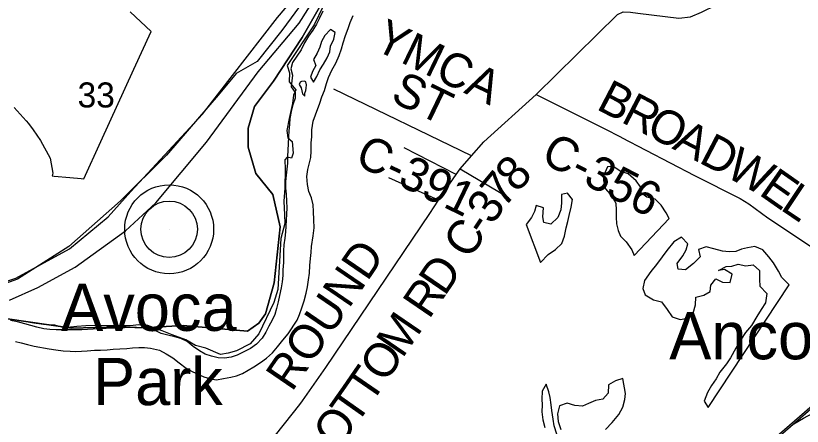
# Model space of a CAD drawing. Extents: x 0 to 34, y 0 to 22.
# Drawn here: x 4.86 to 5.518, y 17.901 to 18.244 of the extents above; entities that cross this region are included whole.
import ezdxf

# ---------------------------------------------------------------- set-up
doc = ezdxf.new("R2010")
doc.units = 0
for name, color, linetype in [('GM_X_City_Street', 7, 'Continuous'), ('GM_X_Corporation', 7, 'Continuous'), ('GM_X_County_Road', 7, 'Continuous'), ('GM_X_County_Road_Text', 7, 'Continuous'), ('GM_X_Major_River', 7, 'Continuous'), ('GM_X_Minor_Lake', 7, 'Continuous'), ('GM_X_Rail_Line', 7, 'Continuous'), ('GM_X_Section', 7, 'Continuous'), ('GM_X_Section_Text', 7, 'Continuous'), ('GM_X_Township_Road', 7, 'Continuous'), ('GM_X_Unincorporated', 7, 'Continuous'), ('GM_X_Unincorporated_Location', 7, 'Continuous'), ('GM_X_Unincorporated_Text', 7, 'Continuous'), ('GM_X_US_Route', 7, 'Continuous')]:
    doc.layers.add(name, color=color, linetype=linetype)

msp = doc.modelspace()

# ---------------------------------------------------------------- linework, layer by layer
at = {"layer": 'GM_X_City_Street'}
msp.add_lwpolyline([(4.85852, 18.16738), (4.86878, 18.15616), (4.87071, 18.15405), (4.87452, 18.14865), (4.88062, 18.13982), (4.88879, 18.125), (4.89093, 18.11244), (4.89044, 18.11015), (4.89198, 18.10996), (4.90512, 18.10876), (4.91467, 18.10789), (4.91694, 18.10768), (4.93125, 18.13898), (4.95882, 18.19928), (4.97328, 18.23091), (4.95578, 18.24727)], dxfattribs=at)
at = {"layer": 'GM_X_Corporation'}
for points in [[(5.11732, 18.25739), (5.09962, 18.22586), (5.0755, 18.1894), (5.05964, 18.16806), (5.05452, 18.14999), (5.05439, 18.13404), (5.06073, 18.1122), (5.07498, 18.09447), (5.08115, 18.0675), (5.07627, 18.02075), (5.069, 17.99497), (5.06343, 17.98698), (5.05392, 17.98025), (5.00015, 17.98498), (4.96668, 17.98318), (4.94525, 17.98405), (4.90687, 17.98298), (4.8532, 17.99074)], [(4.8532, 17.99074), (4.90687, 17.98298), (4.94525, 17.98405), (4.96668, 17.98318), (5.00015, 17.98498), (5.05392, 17.98025), (5.06343, 17.98698), (5.069, 17.99497), (5.07627, 18.02075), (5.08115, 18.0675), (5.07498, 18.09447), (5.06073, 18.1122), (5.05439, 18.13404), (5.05452, 18.14999), (5.05964, 18.16806), (5.0755, 18.1894), (5.09962, 18.22586), (5.11732, 18.25739)]]:
    msp.add_lwpolyline(points, dxfattribs=at)
at = {"layer": 'GM_X_County_Road'}
for p, q in [((5.24125, 18.12694), (5.12619, 18.1827)), ((5.04989, 17.8593), (5.09757, 17.91914))]:
    msp.add_line(p, q, dxfattribs=at)
for points in [[(5.29536, 18.17829), (5.36331, 18.24503), (5.36811, 18.2472), (5.37418, 18.24704), (5.38054, 18.24617), (5.41466, 18.24185), (5.42457, 18.24313), (5.43359, 18.24708), (5.44627, 18.25304), (5.46894, 18.2713), (5.4897, 18.28181), (5.51925, 18.29438)], [(5.09757, 17.91914), (5.09996, 17.92214), (5.11946, 17.94998), (5.20627, 18.07861), (5.21373, 18.08988), (5.22841, 18.11143), (5.23186, 18.11613), (5.24125, 18.12694), (5.25146, 18.1387), (5.29536, 18.17829)], [(5.29536, 18.17829), (5.35232, 18.14968), (5.36637, 18.1424), (5.36681, 18.14217)], [(5.36681, 18.14217), (5.42781, 18.11054), (5.46603, 18.09114), (5.47331, 18.08678), (5.48915, 18.07517), (5.58674, 18.01019), (5.70098, 17.93549), (5.74401, 17.90733), (5.81185, 17.86296)]]:
    msp.add_lwpolyline(points, dxfattribs=at)
at = {"layer": 'GM_X_Major_River'}
for points in [[(5.11699, 18.24778), (5.11417, 18.24196), (5.11156, 18.23709), (5.10838, 18.23204), (5.10501, 18.22681), (5.10163, 18.22139), (5.09881, 18.21557), (5.09525, 18.21034), (5.09149, 18.20493), (5.09001, 18.19964), (5.09138, 18.19428), (5.09105, 18.18954), (5.09034, 18.18461), (5.09362, 18.17977), (5.09367, 18.17502), (5.09181, 18.16955), (5.09032, 18.16389), (5.0894, 18.15821), (5.08888, 18.15309), (5.08854, 18.14778), (5.08821, 18.14284), (5.08786, 18.13715), (5.08769, 18.13126), (5.08737, 18.12652), (5.0872, 18.12081), (5.08687, 18.11588), (5.08616, 18.11077), (5.08562, 18.10508), (5.08566, 18.09975), (5.08609, 18.09499), (5.08649, 18.08908), (5.08671, 18.08337), (5.08656, 18.07824), (5.08623, 18.07312), (5.08557, 18.06325), (5.08504, 18.05813), (5.08431, 18.05244)], [(5.10358, 18.10972), (5.10432, 18.1156), (5.10687, 18.12542), (5.10722, 18.13092), (5.10703, 18.13777), (5.10755, 18.1427), (5.10772, 18.14859), (5.10888, 18.15597), (5.11073, 18.16125), (5.11443, 18.17103), (5.11609, 18.17612), (5.11833, 18.18158), (5.12001, 18.18724), (5.12167, 18.19232), (5.1245, 18.19852), (5.1277, 18.20433), (5.13054, 18.21072), (5.13241, 18.21637), (5.13387, 18.22127), (5.13595, 18.22749), (5.1382, 18.23332), (5.13986, 18.23841), (5.1423, 18.24424)], [(5.12319, 18.23259), (5.11849, 18.22739), (5.11589, 18.22252), (5.11442, 18.21762), (5.11201, 18.21274), (5.1092, 18.20749), (5.11095, 18.20231), (5.10816, 18.19744), (5.10669, 18.19254), (5.10904, 18.18848)], [(5.10904, 18.18848), (5.11184, 18.19335), (5.11446, 18.19879), (5.11744, 18.20366), (5.12062, 18.20889), (5.12266, 18.21378), (5.12317, 18.21852), (5.126, 18.22434), (5.1271, 18.23001), (5.12319, 18.23259)], [(5.09804, 18.1884), (5.09704, 18.18653), (5.09886, 18.18381), (5.09936, 18.18133), (5.09985, 18.17884), (5.1017, 18.17689)], [(5.1017, 18.17689), (5.10195, 18.17936), (5.10258, 18.18143), (5.10302, 18.18351), (5.1031, 18.18617), (5.1026, 18.18866), (5.10148, 18.18945), (5.099, 18.18894), (5.09804, 18.1884)], [(4.85971, 17.97163), (4.86461, 17.97055), (4.86969, 17.96908), (4.87534, 17.96779), (4.8878, 17.96555), (4.89346, 17.96463), (4.89951, 17.9639), (4.90538, 17.96355), (4.91012, 17.96342), (4.91962, 17.96393), (4.92589, 17.96433), (4.93083, 17.96457), (4.93652, 17.9648), (4.94147, 17.96524), (4.94717, 17.96565), (4.95287, 17.96588), (4.95762, 17.96632), (4.96295, 17.96675), (4.96768, 17.96662), (4.97279, 17.9661), (4.98033, 17.96456), (4.98593, 17.96137), (4.99134, 17.95799), (4.99672, 17.95385), (5.00248, 17.94952), (5.00752, 17.94672), (5.01726, 17.94227), (5.02289, 17.94041), (5.028, 17.9397), (5.03372, 17.94068), (5.03982, 17.94185), (5.04459, 17.94305), (5.04958, 17.94501), (5.0544, 17.94773), (5.05923, 17.95064), (5.06464, 17.95411), (5.06986, 17.95777), (5.07473, 17.9622), (5.07904, 17.96722), (5.08338, 17.9728), (5.08789, 17.97819), (5.09542, 17.9894), (5.09745, 17.99429), (5.09932, 17.99975), (5.10139, 18.00578), (5.10289, 18.0122), (5.10399, 18.01731), (5.10492, 18.02337), (5.10564, 18.02886), (5.10601, 18.03513), (5.10656, 18.04119), (5.10708, 18.04612), (5.10741, 18.05106), (5.10881, 18.06015), (5.10957, 18.06678), (5.10938, 18.07344), (5.10919, 18.08029), (5.10878, 18.08582), (5.10743, 18.09175), (5.10512, 18.09713), (5.10415, 18.10305), (5.10358, 18.10972)], [(5.08431, 18.05244), (5.08398, 18.04751), (5.08384, 18.04257), (5.0839, 18.03781), (5.08353, 18.03174), (5.0834, 18.02699), (5.08287, 18.02168), (5.08197, 18.01657), (5.08064, 18.01014), (5.07954, 18.00485), (5.07806, 17.99938), (5.07659, 17.99428), (5.07436, 17.9894), (5.07176, 17.98452), (5.06915, 17.97946), (5.06616, 17.97441), (5.06128, 17.9696), (5.05644, 17.96593), (5.05085, 17.96304), (5.04527, 17.96033), (5.04029, 17.95857), (5.03458, 17.95777), (5.02928, 17.95811), (5.02362, 17.9594), (5.01856, 17.96125), (5.0137, 17.96404), (5.00849, 17.9676), (5.0033, 17.97174), (4.99806, 17.97435), (4.99298, 17.97563), (4.98713, 17.97693), (4.98168, 17.97841), (4.97662, 17.98083), (4.97173, 17.9821), (4.96607, 17.9832), (4.96095, 17.98334), (4.95621, 17.98328), (4.95108, 17.98323), (4.94596, 17.98299), (4.94045, 17.98276), (4.93551, 17.98251), (4.92962, 17.98229), (4.92487, 17.98204), (4.91994, 17.98179), (4.91519, 17.98154), (4.90987, 17.98149), (4.9038, 17.98147), (4.89868, 17.98142), (4.89375, 17.98136), (4.88845, 17.98169), (4.88353, 17.9824), (4.8775, 17.9837), (4.87261, 17.98516), (4.86752, 17.98644), (4.8615, 17.98813), (4.85565, 17.98924)]]:
    msp.add_lwpolyline(points, dxfattribs=at)
at = {"layer": 'GM_X_Minor_Lake'}
for points in [[(5.40662, 18.07439), (5.40406, 18.0792), (5.39982, 18.08555), (5.3948, 18.09079), (5.38799, 18.09245), (5.38275, 18.09616), (5.38266, 18.10111), (5.37916, 18.10612), (5.37244, 18.11196), (5.36621, 18.1138), (5.35983, 18.11811), (5.35508, 18.11783), (5.35208, 18.11067), (5.35161, 18.10593), (5.35337, 18.09924), (5.35856, 18.09324), (5.36205, 18.08747), (5.36231, 18.08138), (5.36219, 18.07569), (5.36245, 18.06998), (5.36386, 18.06444), (5.36585, 18.05965), (5.37069, 18.05499), (5.37531, 18.04843), (5.37749, 18.04364)], [(5.29909, 18.03765), (5.3055, 18.04436), (5.31148, 18.04861), (5.3169, 18.05363), (5.31911, 18.05966), (5.32059, 18.06685), (5.32184, 18.07215), (5.32289, 18.07706), (5.32474, 18.08387), (5.32583, 18.0905), (5.32157, 18.09571), (5.3166, 18.09449), (5.31646, 18.08765), (5.31596, 18.08177), (5.31336, 18.07536), (5.30774, 18.06977), (5.30168, 18.07104), (5.30083, 18.07581), (5.30156, 18.08339), (5.29533, 18.08542), (5.29409, 18.08032), (5.29151, 18.07543), (5.28703, 18.06963)], [(5.28703, 18.06963), (5.29909, 18.03765)], [(5.37749, 18.04364), (5.40662, 18.07439)], [(5.50711, 18.01894), (5.50097, 18.02514), (5.49804, 18.03052), (5.49381, 18.03745), (5.49011, 18.04247), (5.48492, 18.04846), (5.47832, 18.05107), (5.47222, 18.05005), (5.46707, 18.04883), (5.46228, 18.04703), (5.45677, 18.04676), (5.45127, 18.04725), (5.44409, 18.0493), (5.43767, 18.05095), (5.43116, 18.04862), (5.43255, 18.04251), (5.42693, 18.03692), (5.42036, 18.03174), (5.4141, 18.03206), (5.41325, 18.03682), (5.41794, 18.04319), (5.42089, 18.04826), (5.42214, 18.05336), (5.41694, 18.05898), (5.41058, 18.05493), (5.40455, 18.04783), (5.40083, 18.04259), (5.39614, 18.03604), (5.39127, 18.03025), (5.38598, 18.02275), (5.3847, 18.01594), (5.38669, 18.01077), (5.39363, 18.00664), (5.40024, 18.00479), (5.40505, 17.99842), (5.4091, 17.99226), (5.4157, 17.99003), (5.42047, 17.99088), (5.42683, 17.99531), (5.42869, 18.00249), (5.42882, 18.00876), (5.4355, 18.01052), (5.44088, 18.01345), (5.44137, 18.01877), (5.44566, 18.024), (5.4513, 18.02122), (5.45757, 18.02109), (5.45942, 18.0279), (5.45285, 18.03183), (5.44789, 18.03098), (5.45442, 18.03427), (5.45918, 18.03455), (5.46434, 18.03635), (5.47077, 18.03488), (5.47687, 18.03571), (5.48209, 18.03104), (5.48213, 18.02363), (5.48258, 18.01792), (5.48834, 18.01191), (5.48723, 18.00414), (5.4837, 17.99852), (5.47997, 17.99251), (5.47545, 17.98519), (5.47038, 17.97922), (5.46685, 17.97359), (5.46232, 17.96608), (5.45798, 17.958), (5.45465, 17.95313), (5.44899, 17.94602), (5.44584, 17.94058), (5.44211, 17.93495), (5.43876, 17.92894), (5.43596, 17.92197), (5.43927, 17.91658)], [(5.43927, 17.91658), (5.50711, 18.01894)], [(5.36795, 17.94066), (5.36183, 17.93869), (5.35588, 17.9354), (5.35573, 17.92856), (5.35126, 17.92352), (5.34497, 17.92251), (5.33903, 17.91978), (5.33424, 17.91779), (5.32778, 17.91811), (5.32137, 17.92014), (5.31486, 17.91781), (5.31321, 17.91138), (5.31383, 17.90472), (5.31597, 17.89821)], [(5.36998, 17.92826), (5.36795, 17.94066)], [(5.31266, 17.89429), (5.31034, 17.90118), (5.3095, 17.90671), (5.30852, 17.91414), (5.30804, 17.9189), (5.30702, 17.92481), (5.30599, 17.92977), (5.30365, 17.93609), (5.30029, 17.93008), (5.29997, 17.92362), (5.30025, 17.91887), (5.30013, 17.91279), (5.30094, 17.90631), (5.30252, 17.89982)], [(5.35339, 17.89801), (5.35903, 17.90398), (5.36449, 17.91071), (5.36784, 17.91691), (5.36949, 17.92314), (5.36998, 17.92826)]]:
    msp.add_lwpolyline(points, dxfattribs=at)
at = {"layer": 'GM_X_Rail_Line'}
for points in [[(5.48288, 18.50675), (5.44267, 18.48781), (5.40627, 18.47168), (5.25286, 18.40299), (5.21895, 18.38857), (5.18505, 18.36821), (5.15522, 18.34422), (5.13008, 18.31693), (5.12657, 18.30206), (5.12193, 18.28959), (5.10134, 18.257), (5.08249, 18.23166), (5.06198, 18.20581), (5.0443, 18.19559), (5.02929, 18.17756), (4.98599, 18.1274), (4.94772, 18.08918), (4.90449, 18.05101), (4.8613, 18.02373), (4.83498, 18.01443)], [(4.85484, 18.00636), (4.87834, 18.01672), (4.90978, 18.03386), (4.95167, 18.06419), (4.9772, 18.08767), (5.01969, 18.13819), (5.06288, 18.19712), (5.09709, 18.23792), (5.1202, 18.27463), (5.1333, 18.2985), (5.14719, 18.32146), (5.16697, 18.34213), (5.18863, 18.35932), (5.22333, 18.37909), (5.25758, 18.393), (5.34375, 18.42657), (5.38305, 18.44334), (5.42301, 18.46398), (5.44621, 18.47816), (5.48288, 18.50675)], [(5.51096, 17.90302), (5.51906, 17.90759), (5.52681, 17.91189), (5.61211, 17.98585)], [(5.34235, 17.69822), (5.35417, 17.70725), (5.36392, 17.71353), (5.37271, 17.71996), (5.37799, 17.72397), (5.38353, 17.72857), (5.39099, 17.73536), (5.39709, 17.74126), (5.40303, 17.74759), (5.40778, 17.75325), (5.41266, 17.75951), (5.4167, 17.76531), (5.42107, 17.77232), (5.42395, 17.77721), (5.46518, 17.85166), (5.46812, 17.85699), (5.47068, 17.8613), (5.47428, 17.86715), (5.4785, 17.87301), (5.48283, 17.87839), (5.48816, 17.88424), (5.49356, 17.8896), (5.49887, 17.89443), (5.54289, 17.9327)], [(5.49983, 17.89335), (5.54385, 17.93162)]]:
    msp.add_lwpolyline(points, dxfattribs=at)
at = {"layer": 'GM_X_Section'}
msp.add_lwpolyline([(5.12471, 18.26785), (5.1095, 18.23654), (5.08704, 18.20233), (5.089, 18.19623), (5.08884, 18.18866), (5.0942, 18.18211), (5.09241, 18.17761), (5.09151, 18.17062), (5.08861, 18.15818), (5.08671, 18.14818), (5.08772, 18.14191), (5.09126, 18.139), (5.092, 18.12913), (5.09059, 18.125), (5.08701, 18.12583), (5.08508, 18.12359), (5.0853, 18.11582), (5.08517, 18.09992), (5.08438, 18.08895), (5.08485, 18.07748), (5.08514, 18.07038), (5.08186, 18.05775), (5.0793, 18.0152), (5.07586, 18.00428), (5.06322, 17.97802), (5.05604, 17.96983), (5.04456, 17.964), (5.03771, 17.96187), (5.03125, 17.96086), (5.01904, 17.96603), (5.01037, 17.96829), (5.00214, 17.973), (4.99086, 17.9772), (4.98259, 17.98059), (4.97057, 17.98519), (4.963, 17.98572), (4.95579, 17.98491), (4.93609, 17.98493), (4.92549, 17.98495), (4.91848, 17.98491), (4.91109, 17.9843), (4.90046, 17.98318), (4.89273, 17.98523), (4.88328, 17.98599), (4.87497, 17.98692), (4.85893, 17.9897)], dxfattribs=at)
at = {"layer": 'GM_X_Township_Road'}
for p, q in [((5.22841, 18.11143), (5.18505, 18.13353)), ((5.23186, 18.11613), (5.27215, 18.09214)), ((5.21373, 18.08988), (5.17207, 18.10864))]:
    msp.add_line(p, q, dxfattribs=at)
at = {"layer": 'GM_X_Unincorporated'}
for radius in [0.0372, 0.02358]:
    msp.add_circle((4.98832, 18.0655), radius, dxfattribs=at)
at = {"layer": 'GM_X_Unincorporated_Location'}
msp.add_line((4.98832, 18.0655), (4.98832, 18.0655), dxfattribs=at)
at = {"layer": 'GM_X_US_Route'}
msp.add_lwpolyline([(4.82451, 18.01304), (4.85996, 18.02452), (4.90493, 18.04907), (4.9373, 18.07591), (4.95632, 18.09709), (5.01626, 18.16184), (5.07903, 18.24263), (5.09972, 18.26716), (5.10746, 18.2786), (5.113, 18.29147), (5.12471, 18.31071), (5.13603, 18.32559), (5.15159, 18.3418), (5.1698, 18.35808), (5.17736, 18.36378), (5.19825, 18.3754), (5.23226, 18.39338), (5.28947, 18.41882)], dxfattribs=at)

# ---------------------------------------------------------------- texts
at = {"layer": 'GM_X_County_Road_Text'}
for s, height, rotation, p in [('YMCA', 0.028409, 334.152, (5.15809, 18.21664)), ('ST', 0.028409, 334.23025, (5.17247, 18.17313)), ('B', 0.02841, 332.49759, (5.34476, 18.16638)), ('R', 0.02841, 332.49961, (5.36546, 18.1556)), ('O', 0.02841, 332.49985, (5.38615, 18.14483)), ('A', 0.02841, 332.49993, (5.40833, 18.13328)), ('C-391', 0.028409, 334.29926, (5.14238, 18.12031)), ('C-356', 0.028409, 332.81948, (5.29805, 18.12227)), ('D', 0.02841, 332.49993, (5.43051, 18.12174)), ('W', 0.02841, 331.49453, (5.45256, 18.11026)), ('8', 0.02841, 46.67083, (5.27911, 18.09532)), ('E', 0.02841, 324.95953, (5.48076, 18.095)), ('7', 0.02841, 50.12346, (5.26819, 18.08223)), ('L', 0.02841, 326.19558, (5.49871, 18.08242)), ('3', 0.02841, 55.9794, (5.25886, 18.06834)), ('C', 0.02841, 56.06095, (5.23932, 18.03931)), ('-', 0.02841, 56.0523, (5.25235, 18.05867)), ('ROUND', 0.028409, 55.67845, (5.09101, 17.9289)), ('D', 0.02841, 55.6995, (5.21884, 18.00889)), ('R', 0.02841, 55.69691, (5.20568, 17.98961)), ('M', 0.02841, 55.70133, (5.18338, 17.95691)), ('O', 0.02841, 55.66929, (5.16927, 17.93625)), ('T', 0.02841, 55.47611, (5.15717, 17.91866)), ('T', 0.02841, 54.80679, (5.14471, 17.90099)), ('O', 0.02841, 53.75264, (5.12959, 17.88037))]:
    msp.add_text(s, height=height, rotation=rotation, dxfattribs=at).set_placement(p)
at = {"layer": 'GM_X_Section_Text'}
msp.add_text('33', height=0.020928, rotation=0.00001, dxfattribs=at).set_placement((4.91171, 18.16732))
at = {"layer": 'GM_X_Unincorporated_Text'}
for s, p in [('Avoca', (4.89796, 17.9806)), ('Ancor', (5.4067, 17.95685)), ('Park', (4.92462, 17.91851))]:
    msp.add_text(s, height=0.039489, rotation=0.00001, dxfattribs=at).set_placement(p)

doc.saveas('drawing.dxf')
